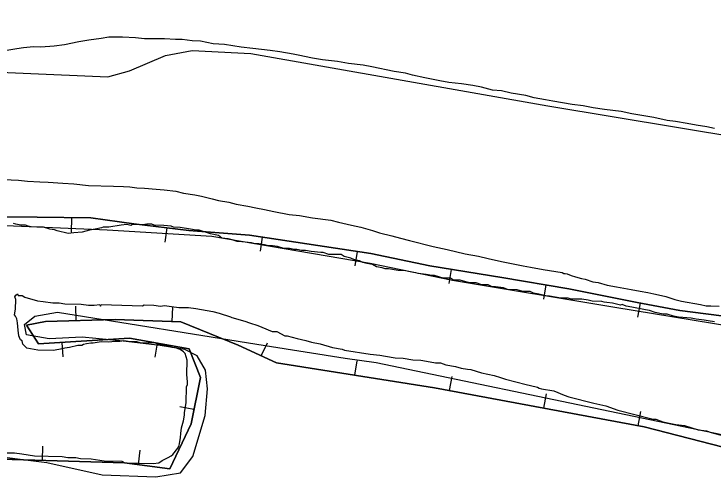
# Model space of a CAD drawing. Extents: x 3172297 to 3210190, y 958463 to 983887.
# Drawn here: x 3178131 to 3179346, y 976631 to 977435 of the extents above; entities that cross this region are included whole.
import ezdxf

# ---------------------------------------------------------------- set-up
doc = ezdxf.new("R2010")
doc.units = 0
for name, color, linetype in [('V-BORW-LINE', 7, 'Continuous'), ('V-SITE-VEGE', 7, 'Continuous'), ('V-TOPO-SHOR', 7, 'Continuous')]:
    doc.layers.add(name, color=color, linetype=linetype)

msp = doc.modelspace()

# ---------------------------------------------------------------- linework, layer by layer
at = {"layer": 'V-BORW-LINE'}
for p, q in [((3178230.5, 977081.5), (3178230.1, 977056.5)), ((3178395.9, 977063.8), (3178392.9, 977038.9)), ((3178561.7, 977047.8), (3178558, 977023.1)), ((3178726.4, 977022.8), (3178722.6, 976998.1)), ((3178890.1, 976991.8), (3178886.1, 976967.1)), ((3179054.5, 976964.7), (3179050.3, 976940.1)), ((3178239, 976902.8), (3178238.3, 976927.7)), ((3179218.1, 976933.3), (3179213.4, 976908.8)), ((3178405.5, 976901.1), (3178406.4, 976926.1)), ((3178213.9, 976865), (3178215.4, 976840)), ((3178379.5, 976863.6), (3178375.2, 976839)), ((3178560.2, 976841.7), (3178570.8, 976864.4)), ((3178722.5, 976808), (3178726.4, 976832.7)), ((3178886.9, 976781.3), (3178891.5, 976805.8)), ((3179050.7, 976750.8), (3179055.2, 976775.4)), ((3178443.3, 976748.3), (3178418.8, 976753.2)), ((3179214.5, 976720.3), (3179219, 976744.9)), ((3178180.4, 976660), (3178181.1, 976685)), ((3178346.7, 976652.7), (3178349.9, 976677.5))]:
    msp.add_line(p, q, dxfattribs=at)
for points in [[(3177023, 977145.2), (3177107.1, 977134.4), (3177307.4, 977113.9), (3177516.2, 977083.8), (3177667.6, 977086.6), (3177842.5, 977088.3), (3177953.1, 977080.6), (3178060.7, 977083.1), (3178171.2, 977082.5), (3178264.3, 977081), (3178338.7, 977070.7), (3178434.5, 977059.1), (3178539.7, 977051.1), (3178639.5, 977036.2), (3178750.4, 977019.1), (3178853.1, 976997.7), (3178977.8, 976977.7), (3179094.2, 976958), (3179212.9, 976934.3), (3179287.2, 976920.2), (3179381.9, 976908.3)], [(3179287.2, 976920.2), (3179212.9, 976934.3), (3179094.2, 976958), (3178977.8, 976977.7), (3178853.1, 976997.7), (3178750.4, 977019.1), (3178639.5, 977036.2), (3178539.7, 977051.1), (3178434.5, 977059.1), (3178338.7, 977070.7), (3178264.3, 977081), (3178171.2, 977082.5), (3178060.7, 977083.1), (3177953.1, 977080.6), (3177842.5, 977088.3), (3177667.6, 977086.6), (3177516.2, 977083.8), (3177307.4, 977113.9), (3177107.1, 977134.4), (3177023, 977145.2)], [(3179381.9, 976908.3), (3179287.2, 976920.2)], [(3179479.3, 976653.1), (3179224.8, 976718.4), (3178861, 976786.1), (3178586.7, 976829.4), (3178520.3, 976860.2), (3178420.2, 976900.5), (3178306.4, 976904.6), (3178185.3, 976901.3), (3178152.4, 976894.9), (3178173.1, 976862.5), (3178331.2, 976872.1), (3178434.9, 976853.9), (3178454.4, 976803.9), (3178438.5, 976723.8), (3178401.3, 976645.6), (3178322.5, 976655.9), (3178029.8, 976664.4)], [(3178029.8, 976664.4), (3178322.5, 976655.9), (3178401.3, 976645.6), (3178438.5, 976723.8), (3178454.4, 976803.9), (3178434.9, 976853.9), (3178331.2, 976872.1), (3178173.1, 976862.5), (3178152.4, 976894.9), (3178185.3, 976901.3), (3178306.4, 976904.6), (3178420.2, 976900.5), (3178520.3, 976860.2), (3178586.7, 976829.4), (3178861, 976786.1), (3179224.8, 976718.4), (3179479.3, 976653.1)]]:
    msp.add_lwpolyline(points, dxfattribs=at)
at = {"layer": 'V-SITE-VEGE'}
for p, q in [((3178260.5, 977389.8), (3178243.3, 977386.8)), ((3178282.4, 977392.8), (3178260.5, 977389.8)), ((3178295.6, 977395.1), (3178282.4, 977392.8)), ((3178319.1, 977394.9), (3178295.6, 977395.1)), ((3178341.7, 977394), (3178319.1, 977394.9)), ((3178357.3, 977392.3), (3178341.7, 977394)), ((3178392.4, 977392.1), (3178357.3, 977392.3)), ((3178411.2, 977391.2), (3178392.4, 977392.1)), ((3178422.9, 977391.1), (3178411.2, 977391.2)), ((3178440, 977388.6), (3178422.9, 977391.1)), ((3178454.9, 977387.8), (3178440, 977388.6)), ((3178147.2, 977376.5), (3178135.5, 977375)), ((3178164.4, 977378), (3178147.2, 977376.5)), ((3178177.6, 977377.9), (3178164.4, 977378)), ((3178200.3, 977379.3), (3178177.6, 977377.9)), ((3178218.3, 977381.5), (3178200.3, 977379.3)), ((3178243.3, 977386.8), (3178218.3, 977381.5)), ((3178476.7, 977383.7), (3178454.9, 977387.8)), ((3178496.2, 977382), (3178476.7, 977383.7)), ((3178525.1, 977377.9), (3178496.2, 977382)), ((3178545.3, 977375.5), (3178525.1, 977377.9)), ((3178135.5, 977375), (3178115.1, 977371.3)), ((3178575.8, 977372.1), (3178545.3, 977375.5)), ((3178592.2, 977369.7), (3178575.8, 977372.1)), ((3178615.5, 977365.6), (3178592.2, 977369.7)), ((3178624.1, 977364), (3178615.5, 977365.6)), ((3178649.1, 977358.4), (3178624.1, 977364)), ((3178666.2, 977355.9), (3178649.1, 977358.4)), ((3178692.8, 977352.6), (3178666.2, 977355.9)), ((3178711.5, 977349.4), (3178692.8, 977352.6)), ((3178737.2, 977346.1), (3178711.5, 977349.4)), ((3178752, 977343.6), (3178737.2, 977346.1)), ((3178791, 977335.6), (3178752, 977343.6)), ((3178810.5, 977332.3), (3178791, 977335.6)), ((3178823, 977329.1), (3178810.5, 977332.3)), ((3178844, 977324.3), (3178823, 977329.1)), ((3178870.5, 977319.4), (3178844, 977324.3)), ((3178886.1, 977316.2), (3178870.5, 977319.4)), ((3178908, 977313.7), (3178886.1, 977316.2)), ((3178927.5, 977311.3), (3178908, 977313.7)), ((3178942.3, 977308), (3178927.5, 977311.3)), ((3178961.8, 977303.2), (3178942.3, 977308)), ((3178977.4, 977301.6), (3178961.8, 977303.2)), ((3178993.8, 977297.5), (3178977.4, 977301.6)), ((3179019.5, 977293.5), (3178993.8, 977297.5)), ((3179034.3, 977289.5), (3179019.5, 977293.5)), ((3179053.8, 977286.2), (3179034.3, 977289.5)), ((3179066.3, 977283.8), (3179053.8, 977286.2)), ((3179099.8, 977278.1), (3179066.3, 977283.8)), ((3179119.3, 977275.6), (3179099.8, 977278.1)), ((3179136.5, 977272.4), (3179119.3, 977275.6)), ((3179156, 977269.1), (3179136.5, 977272.4)), ((3179184.8, 977265.8), (3179156, 977269.1)), ((3179203.5, 977261.8), (3179184.8, 977265.8)), ((3179241.8, 977255.3), (3179203.5, 977261.8)), ((3179265.1, 977250.5), (3179241.8, 977255.3)), ((3179279.2, 977248.8), (3179265.1, 977250.5)), ((3179299.5, 977244.8), (3179279.2, 977248.8)), ((3179315.1, 977242.3), (3179299.5, 977244.8)), ((3179333.8, 977239.1), (3179315.1, 977242.3)), ((3179347, 977236.6), (3179333.8, 977239.1)), ((3178113.3, 977147.8), (3178138.4, 977146.5)), ((3178138.4, 977146.5), (3178154.3, 977144.8)), ((3178154.3, 977144.8), (3178175.4, 977143.6)), ((3178175.4, 977143.6), (3178189.9, 977143.3)), ((3178189.9, 977143.3), (3178215.7, 977141.3)), ((3178215.7, 977141.3), (3178234.8, 977140.2)), ((3178234.8, 977140.2), (3178259.9, 977137.6)), ((3178259.9, 977137.6), (3178303.5, 977136.5)), ((3178303.5, 977136.5), (3178320.7, 977135.5)), ((3178320.7, 977135.5), (3178331.9, 977135.2)), ((3178331.9, 977135.2), (3178343.8, 977133.6)), ((3178343.8, 977133.6), (3178357.6, 977132.6)), ((3178357.6, 977132.6), (3178377.4, 977130.8)), ((3178377.4, 977130.8), (3178391.3, 977129.8)), ((3178391.3, 977129.8), (3178411.7, 977127.3)), ((3178411.7, 977127.3), (3178424.9, 977124.3)), ((3178424.9, 977124.3), (3178444.6, 977121.2)), ((3178444.6, 977121.2), (3178456.5, 977119)), ((3178456.5, 977119), (3178474.9, 977114.5)), ((3178474.9, 977114.5), (3178486.1, 977111.6)), ((3178486.1, 977111.6), (3178503.8, 977108.6)), ((3178503.8, 977108.6), (3178516.3, 977104.9)), ((3178516.3, 977104.9), (3178536.7, 977101.8)), ((3178536.7, 977101.8), (3178550.5, 977098.8)), ((3178550.5, 977098.8), (3178565.7, 977095.8)), ((3178565.7, 977095.8), (3178582.1, 977092.1)), ((3178582.1, 977092.1), (3178608.4, 977086.8)), ((3178608.4, 977086.8), (3178626.3, 977085.1)), ((3178626.3, 977085.1), (3178649.3, 977081.2)), ((3178649.3, 977081.2), (3178681, 977077.2)), ((3178681, 977077.2), (3178694.1, 977073.5)), ((3178694.1, 977073.5), (3178717.1, 977068.4)), ((3178134.2, 977070.2), (3178130, 977071.7)), ((3178142.6, 977068.6), (3178134.2, 977070.2)), ((3178151, 977068.4), (3178142.6, 977068.6)), ((3178155.1, 977066.9), (3178151, 977068.4)), ((3178160.7, 977065.4), (3178155.1, 977066.9)), ((3178181.8, 977064.9), (3178160.7, 977065.4)), ((3178192.9, 977061.8), (3178181.8, 977064.9)), ((3178201.3, 977060.2), (3178192.9, 977061.8)), ((3178271.5, 977061.3), (3178261.7, 977060.1)), ((3178282.8, 977063.8), (3178271.5, 977061.3)), ((3178285.7, 977065.2), (3178282.8, 977063.8)), ((3178295.5, 977064.9), (3178285.7, 977065.2)), ((3178316.7, 977068.6), (3178295.5, 977064.9)), ((3178326.5, 977069.8), (3178316.7, 977068.6)), ((3178333.5, 977068.2), (3178326.5, 977069.8)), ((3178336.3, 977069.6), (3178333.5, 977068.2)), ((3178354.6, 977069.1), (3178336.3, 977069.6)), ((3178361.6, 977070.3), (3178354.6, 977069.1)), ((3178370, 977070.1), (3178361.6, 977070.3)), ((3178374.2, 977068.6), (3178370, 977070.1)), ((3178391.1, 977068.2), (3178374.2, 977068.6)), ((3178403.6, 977066.5), (3178391.1, 977068.2)), ((3178407.8, 977065), (3178403.6, 977066.5)), ((3178419.1, 977064.7), (3178407.8, 977065)), ((3178437.2, 977061.5), (3178419.1, 977064.7)), ((3178447, 977059.9), (3178437.2, 977061.5)), ((3178717.1, 977068.4), (3178732.9, 977065.3)), ((3178732.9, 977065.3), (3178753.3, 977059.5)), ((3178205.5, 977058.7), (3178201.3, 977060.2)), ((3178225, 977054), (3178205.5, 977058.7)), ((3178234.9, 977055.2), (3178225, 977054)), ((3178249, 977056.2), (3178234.9, 977055.2)), ((3178261.7, 977060.1), (3178249, 977056.2)), ((3178452.6, 977059.7), (3178447, 977059.9)), ((3178472.1, 977053.6), (3178452.6, 977059.7)), ((3178486.1, 977050.5), (3178472.1, 977053.6)), ((3178491.6, 977046.1), (3178486.1, 977050.5)), ((3178753.3, 977059.5), (3178765.7, 977055.3)), ((3178765.7, 977055.3), (3178786.8, 977050.1)), ((3178786.8, 977050.1), (3178801.9, 977045.8)), ((3178502.8, 977044.5), (3178491.6, 977046.1)), ((3178509.8, 977042.9), (3178502.8, 977044.5)), ((3178518.1, 977039.9), (3178509.8, 977042.9)), ((3178526.6, 977039.7), (3178518.1, 977039.9)), ((3178543.4, 977037.9), (3178526.6, 977039.7)), ((3178548.9, 977036.3), (3178543.4, 977037.9)), ((3178556, 977036.2), (3178548.9, 977036.3)), ((3178565.7, 977034.5), (3178556, 977036.2)), ((3178801.9, 977045.8), (3178817.6, 977042.1)), ((3178817.6, 977042.1), (3178858.4, 977031.2)), ((3178572.7, 977032.9), (3178565.7, 977034.5)), ((3178579.7, 977032.8), (3178572.7, 977032.9)), ((3178588.1, 977031.2), (3178579.7, 977032.8)), ((3178599.3, 977028.1), (3178588.1, 977031.2)), ((3178609.1, 977027.8), (3178599.3, 977028.1)), ((3178617.5, 977026.2), (3178609.1, 977027.8)), ((3178621.7, 977026.1), (3178617.5, 977026.2)), ((3178630.1, 977024.5), (3178621.7, 977026.1)), ((3178637.1, 977024.4), (3178630.1, 977024.5)), ((3178646.9, 977022.7), (3178637.1, 977024.4)), ((3178858.4, 977031.2), (3178882.7, 977026)), ((3178882.7, 977026), (3178914.3, 977018.6)), ((3178663.7, 977020.9), (3178646.9, 977022.7)), ((3178667.9, 977020.8), (3178663.7, 977020.9)), ((3178677.7, 977017.8), (3178667.9, 977020.8)), ((3178698.7, 977017.3), (3178677.7, 977017.8)), ((3178704.3, 977014.3), (3178698.7, 977017.3)), ((3178715.4, 977011.2), (3178704.3, 977014.3)), ((3178914.3, 977018.6), (3178937.3, 977014.8)), ((3178937.3, 977014.8), (3178954.4, 977010.4)), ((3178718.2, 977009.8), (3178715.4, 977011.2)), ((3178722.4, 977008.3), (3178718.2, 977009.8)), ((3178730.8, 977006.7), (3178722.4, 977008.3)), ((3178736.3, 977003.7), (3178730.8, 977006.7)), ((3178743.3, 977002.1), (3178736.3, 977003.7)), ((3178753.1, 977000.5), (3178743.3, 977002.1)), ((3178760, 976996.1), (3178753.1, 977000.5)), ((3178954.4, 977010.4), (3178977.4, 977005.2)), ((3178977.4, 977005.2), (3179014.9, 976997.7)), ((3178769.8, 976994.5), (3178760, 976996.1)), ((3178775.3, 976992.9), (3178769.8, 976994.5)), ((3178781, 976992.8), (3178775.3, 976992.9)), ((3178797.7, 976989.6), (3178781, 976992.8)), ((3178810.4, 976989.3), (3178797.7, 976989.6)), ((3178815.9, 976987.8), (3178810.4, 976989.3)), ((3178824.3, 976986.1), (3178815.9, 976987.8)), ((3179014.9, 976997.7), (3179027.4, 976995.4)), ((3179027.4, 976995.4), (3179049.8, 976991.5)), ((3179049.8, 976991.5), (3179082.8, 976986.1)), ((3178828.5, 976986), (3178824.3, 976986.1)), ((3178832.7, 976984.5), (3178828.5, 976986)), ((3178846.7, 976982.8), (3178832.7, 976984.5)), ((3178856.5, 976981.2), (3178846.7, 976982.8)), ((3178860.7, 976981.1), (3178856.5, 976981.2)), ((3178876, 976976.5), (3178860.7, 976981.1)), ((3178888.7, 976976.2), (3178876, 976976.5)), ((3178894.2, 976973.2), (3178888.7, 976976.2)), ((3179082.8, 976986.1), (3179085.4, 976984.7)), ((3179085.4, 976984.7), (3179088, 976984.7)), ((3179088, 976984.7), (3179091.3, 976983.9)), ((3179091.3, 976983.9), (3179098.5, 976981.1)), ((3179098.5, 976981.1), (3179105.7, 976978.9)), ((3179105.7, 976978.9), (3179116.2, 976976)), ((3179116.2, 976976), (3179122.8, 976974.6)), ((3178905.4, 976972.9), (3178894.2, 976973.2)), ((3178915.2, 976969.9), (3178905.4, 976972.9)), ((3178922.2, 976968.3), (3178915.2, 976969.9)), ((3178933.4, 976968.1), (3178922.2, 976968.3)), ((3178943.2, 976965), (3178933.4, 976968.1)), ((3178954.4, 976964.7), (3178943.2, 976965)), ((3178959.9, 976961.8), (3178954.4, 976964.7)), ((3179122.8, 976974.6), (3179135.9, 976970.3)), ((3179135.9, 976970.3), (3179145.2, 976968.7)), ((3179145.2, 976968.7), (3179160.9, 976964.4)), ((3179160.9, 976964.4), (3179176.7, 976961.4)), ((3178966.9, 976961.6), (3178959.9, 976961.8)), ((3178980.9, 976959.9), (3178966.9, 976961.6)), ((3178987.9, 976956.9), (3178980.9, 976959.9)), ((3179004.7, 976956.5), (3178987.9, 976956.9)), ((3179014.5, 976953.5), (3179004.7, 976956.5)), ((3179027.1, 976953.2), (3179014.5, 976953.5)), ((3179032.7, 976950.2), (3179027.1, 976953.2)), ((3179176.7, 976961.4), (3179202.4, 976956.8)), ((3179202.4, 976956.8), (3179218.2, 976953.7)), ((3179218.2, 976953.7), (3179231.4, 976951.4)), ((3179231.4, 976951.4), (3179241.9, 976949.2)), ((3178132.5, 976943.9), (3178134, 976946.7)), ((3178133.8, 976939.7), (3178132.5, 976943.9)), ((3178133.4, 976922.8), (3178133.8, 976939.7)), ((3178134, 976946.7), (3178136.9, 976949.4)), ((3178136.9, 976949.4), (3178138.2, 976946.6)), ((3178138.2, 976946.6), (3178145.2, 976946.4)), ((3178145.2, 976946.4), (3178149.4, 976943.5)), ((3178149.4, 976943.5), (3178171.7, 976937.3)), ((3179042.4, 976948.6), (3179032.7, 976950.2)), ((3179056.4, 976945.4), (3179042.4, 976948.6)), ((3179060.6, 976945.3), (3179056.4, 976945.4)), ((3179080.2, 976942), (3179060.6, 976945.3)), ((3179092.8, 976941.7), (3179080.2, 976942)), ((3179098.4, 976940.2), (3179092.8, 976941.7)), ((3179116.6, 976939.8), (3179098.4, 976940.2)), ((3179127.8, 976938.1), (3179116.6, 976939.8)), ((3179241.9, 976949.2), (3179255, 976946.2)), ((3179255, 976946.2), (3179262.9, 976944.7)), ((3179262.9, 976944.7), (3179278, 976939.7)), ((3179278, 976939.7), (3179289.9, 976936.8)), ((3178171.7, 976937.3), (3178181.5, 976935.7)), ((3178181.5, 976935.7), (3178198.3, 976933.9)), ((3178198.3, 976933.9), (3178209.5, 976933.6)), ((3178209.5, 976933.6), (3178219.3, 976932)), ((3178219.3, 976932), (3178247.3, 976931.3)), ((3178247.3, 976931.3), (3178259.9, 976929.6)), ((3178259.9, 976929.6), (3178269.8, 976929.4)), ((3178269.8, 976929.4), (3178279.6, 976930.5)), ((3178279.6, 976930.5), (3178280.9, 976927.7)), ((3178280.9, 976927.7), (3178282.4, 976930.5)), ((3178282.4, 976930.5), (3178354, 976928.7)), ((3178354, 976928.7), (3178356.8, 976930.1)), ((3178356.8, 976930.1), (3178373.7, 976929.6)), ((3178373.7, 976929.6), (3178384.9, 976928)), ((3178384.9, 976928), (3178391.9, 976929.2)), ((3178391.9, 976929.2), (3178400.3, 976927.6)), ((3178400.3, 976927.6), (3178417.1, 976925.8)), ((3179134.8, 976936.5), (3179127.8, 976938.1)), ((3179151.7, 976936.1), (3179134.8, 976936.5)), ((3179155.8, 976934.6), (3179151.7, 976936.1)), ((3179160, 976934.5), (3179155.8, 976934.6)), ((3179169.8, 976932.9), (3179160, 976934.5)), ((3179183.8, 976929.7), (3179169.8, 976932.9)), ((3179186.6, 976931), (3179183.8, 976929.7)), ((3179193.6, 976928.1), (3179186.6, 976931)), ((3179203.4, 976926.4), (3179193.6, 976928.1)), ((3179289.9, 976936.8), (3179322.8, 976930.7)), ((3179322.8, 976930.7), (3179332.6, 976928.5)), ((3179332.6, 976928.5), (3179340.6, 976928.3)), ((3179340.6, 976928.3), (3179355.1, 976928)), ((3178131.8, 976913), (3178133.4, 976922.8)), ((3178417.1, 976925.8), (3178433.9, 976925.4)), ((3178433.9, 976925.4), (3178446.5, 976923.7)), ((3178446.5, 976923.7), (3178475.9, 976918.8)), ((3178475.9, 976918.8), (3178487.1, 976915.7)), ((3178487.1, 976915.7), (3178506.6, 976909.6)), ((3179227.1, 976921.6), (3179203.4, 976926.4)), ((3179234.1, 976920.1), (3179227.1, 976921.6)), ((3179243.9, 976917), (3179234.1, 976920.1)), ((3179257.8, 976913.9), (3179243.9, 976917)), ((3178133.1, 976910.2), (3178131.8, 976913)), ((3178135.8, 976905.9), (3178133.1, 976910.2)), ((3178137, 976898.9), (3178135.8, 976905.9)), ((3178506.6, 976909.6), (3178509.3, 976908.1)), ((3178509.3, 976908.1), (3178531.6, 976902)), ((3179264.8, 976913.7), (3179257.8, 976913.9)), ((3179276, 976910.6), (3179264.8, 976913.7)), ((3179284.4, 976909), (3179276, 976910.6)), ((3179306.8, 976907.1), (3179284.4, 976909)), ((3179315.2, 976905.5), (3179306.8, 976907.1)), ((3179329.2, 976903.7), (3179315.2, 976905.5)), ((3179336.2, 976902.2), (3179329.2, 976903.7)), ((3178138.1, 976886.2), (3178137, 976898.9)), ((3178531.6, 976902), (3178540, 976898.9)), ((3178540, 976898.9), (3178553.9, 976894.4)), ((3178553.9, 976894.4), (3178560.9, 976891.4)), ((3178560.9, 976891.4), (3178579, 976884)), ((3179347.4, 976900.5), (3179336.2, 976902.2)), ((3178139.3, 976876.3), (3178138.1, 976886.2)), ((3178579, 976884), (3178587.4, 976883.8)), ((3178587.4, 976883.8), (3178601.2, 976876.4)), ((3178140.6, 976873.5), (3178139.3, 976876.3)), ((3178141.9, 976869.3), (3178140.6, 976873.5)), ((3178144.7, 976867.8), (3178141.9, 976869.3)), ((3178146, 976862.1), (3178144.7, 976867.8)), ((3178282.3, 976865.9), (3178268.2, 976863.4)), ((3178294.9, 976865.6), (3178282.3, 976865.9)), ((3178306.2, 976866.7), (3178294.9, 976865.6)), ((3178314.6, 976866.5), (3178306.2, 976866.7)), ((3178321.6, 976867.7), (3178314.6, 976866.5)), ((3178332.8, 976866), (3178321.6, 976867.7)), ((3178344, 976865.8), (3178332.8, 976866)), ((3178601.2, 976876.4), (3178605.4, 976876.3)), ((3178605.4, 976876.3), (3178622.2, 976871.7)), ((3178622.2, 976871.7), (3178637.6, 976868.5)), ((3178637.6, 976868.5), (3178647.3, 976865.5)), ((3178152.8, 976855), (3178146, 976862.1)), ((3178172.4, 976851.7), (3178152.8, 976855)), ((3178218.8, 976854.8), (3178214.6, 976853.5)), ((3178227.3, 976856), (3178218.8, 976854.8)), ((3178241.4, 976859.8), (3178227.3, 976856)), ((3178248.4, 976859.7), (3178241.4, 976859.8)), ((3178251.3, 976861), (3178248.4, 976859.7)), ((3178256.9, 976862.3), (3178251.3, 976861)), ((3178264, 976863.5), (3178256.9, 976862.3)), ((3178268.2, 976863.4), (3178264, 976863.5)), ((3178349.6, 976864.2), (3178344, 976865.8)), ((3178376.3, 976863.6), (3178349.6, 976864.2)), ((3178384.6, 976860.6), (3178376.3, 976863.6)), ((3178388.8, 976860.5), (3178384.6, 976860.6)), ((3178398.6, 976858.8), (3178388.8, 976860.5)), ((3178405.6, 976855.9), (3178398.6, 976858.8)), ((3178411.2, 976855.7), (3178405.6, 976855.9)), ((3178419.5, 976852.7), (3178411.2, 976855.7)), ((3178647.3, 976865.5), (3178662.7, 976862.3)), ((3178662.7, 976862.3), (3178683.6, 976856.2)), ((3178683.6, 976856.2), (3178700.4, 976852.9)), ((3178199.1, 976851), (3178172.4, 976851.7)), ((3178214.6, 976853.5), (3178199.1, 976851)), ((3178425.1, 976848.4), (3178419.5, 976852.7)), ((3178427.8, 976845.5), (3178425.1, 976848.4)), ((3178431.7, 976834.2), (3178427.8, 976845.5)), ((3178700.4, 976852.9), (3178704.5, 976851.4)), ((3178704.5, 976851.4), (3178749.3, 976844.7)), ((3178749.3, 976844.7), (3178766.1, 976842.9)), ((3178766.1, 976842.9), (3178775.9, 976841.3)), ((3178431.1, 976808.9), (3178431.7, 976834.2)), ((3178775.9, 976841.3), (3178792.7, 976838.1)), ((3178792.7, 976838.1), (3178806.7, 976837.7)), ((3178806.7, 976837.7), (3178823.5, 976834.5)), ((3178823.5, 976834.5), (3178837.5, 976834.2)), ((3178837.5, 976834.2), (3178847.3, 976832.5)), ((3178847.3, 976832.5), (3178862.7, 976829.4)), ((3178862.7, 976829.4), (3178871.1, 976829.2)), ((3178871.1, 976829.2), (3178880.8, 976826.1)), ((3178880.8, 976826.1), (3178897.6, 976822.9)), ((3178897.6, 976822.9), (3178907.4, 976819.9)), ((3178907.4, 976819.9), (3178918.5, 976818.2)), ((3178918.5, 976818.2), (3178924.2, 976818.1)), ((3178924.2, 976818.1), (3178942.3, 976812)), ((3178432.2, 976796.3), (3178431.1, 976808.9)), ((3178942.3, 976812), (3178964.6, 976807.2)), ((3178964.6, 976807.2), (3178975.8, 976804.2)), ((3178432.1, 976792), (3178432.2, 976796.3)), ((3178975.8, 976804.2), (3178984.1, 976801.2)), ((3178984.1, 976801.2), (3179020.4, 976791.9)), ((3178429.9, 976759.8), (3178430.6, 976787.9)), ((3178430.6, 976787.9), (3178432.1, 976792)), ((3179020.4, 976791.9), (3179027.4, 976790.3)), ((3179027.4, 976790.3), (3179039.9, 976787.2)), ((3179039.9, 976787.2), (3179042.7, 976785.7)), ((3179042.7, 976785.7), (3179046.9, 976784.2)), ((3179046.9, 976784.2), (3179067.9, 976780.9)), ((3179067.9, 976780.9), (3179085.9, 976773.4)), ((3179085.9, 976773.4), (3179094.3, 976770.4)), ((3179094.3, 976770.4), (3179137.6, 976759.5)), ((3178426.7, 976743), (3178429.9, 976759.8)), ((3179137.6, 976759.5), (3179158.5, 976754.8)), ((3179158.5, 976754.8), (3179179.4, 976747.3)), ((3179179.4, 976747.3), (3179208.7, 976739.6)), ((3178425, 976729), (3178426.6, 976738.8)), ((3178426.6, 976738.8), (3178426.7, 976743)), ((3179208.7, 976739.6), (3179240.8, 976731.8)), ((3178421.9, 976716.5), (3178425, 976729)), ((3179240.8, 976731.8), (3179245, 976731.7)), ((3179245, 976731.7), (3179257.5, 976727.1)), ((3179257.5, 976727.1), (3179271.5, 976724)), ((3179271.5, 976724), (3179279.9, 976722.4)), ((3179279.9, 976722.4), (3179295.3, 976720.6)), ((3179295.3, 976720.6), (3179319, 976713)), ((3178420.2, 976706.7), (3178421.9, 976716.5)), ((3179319, 976713), (3179333, 976711.3)), ((3179333, 976711.3), (3179341.3, 976708.3)), ((3179341.3, 976708.3), (3179365, 976702.1)), ((3178418.4, 976688.5), (3178420.1, 976699.7)), ((3178420.1, 976699.7), (3178420.2, 976706.7)), ((3178415.4, 976681.5), (3178416.9, 976684.3)), ((3178416.9, 976684.3), (3178418.4, 976688.5)), ((3178118.9, 976673.3), (3178131.6, 976672.9)), ((3178131.6, 976672.9), (3178144.2, 976671.2)), ((3178406.7, 976670.5), (3178415.4, 976681.5)), ((3178144.2, 976671.2), (3178166.6, 976667.9)), ((3178166.6, 976667.9), (3178214.3, 976666.7)), ((3178214.3, 976666.7), (3178224.1, 976665.1)), ((3178224.1, 976665.1), (3178238.1, 976664.8)), ((3178238.1, 976664.8), (3178246.5, 976663.1)), ((3178246.5, 976663.1), (3178264.7, 976662.7)), ((3178264.7, 976662.7), (3178287.1, 976659.4)), ((3178287.1, 976659.4), (3178318, 976658.6)), ((3178382.5, 976655.6), (3178388.2, 976659.7)), ((3178388.2, 976659.7), (3178398.2, 976665.1)), ((3178398.2, 976665.1), (3178403.8, 976667.8)), ((3178403.8, 976667.8), (3178406.7, 976670.5)), ((3178318, 976658.6), (3178323.5, 976655.7)), ((3178323.5, 976655.7), (3178372.6, 976654.5)), ((3178372.6, 976654.5), (3178382.5, 976655.6))]:
    msp.add_line(p, q, dxfattribs=at)
at = {"layer": 'V-TOPO-SHOR'}
for points in [[(3176576.4, 977426.6), (3176703.2, 977435.2), (3176860.3, 977420.6), (3177031.7, 977402.3), (3177504.7, 977360), (3178293.9, 977326), (3178331.4, 977336.6), (3178393.9, 977363.2), (3178440.4, 977372), (3178542.1, 977366.4), (3179057.9, 977275.9), (3179843.2, 977145.4), (3180194.9, 977094.5)], [(3180191.4, 976758.8), (3179174, 976925.6), (3178892, 976972.7), (3178749.3, 977001.7), (3178474.4, 977048.8), (3178292.3, 977059.9), (3178020.9, 977071.3)], [(3177952.1, 976685.8), (3178187.7, 976656.6), (3178284.1, 976635), (3178376.9, 976631.2), (3178419.8, 976638.2), (3178441.3, 976666.7), (3178462.9, 976738.1), (3178466.6, 976784.5), (3178463.1, 976816.7), (3178448.9, 976841.7), (3178427.5, 976852.5), (3178384.7, 976859.7), (3178320.4, 976867), (3178249, 976874.3), (3178191.8, 976870.9), (3178152.6, 976878.1), (3178149.1, 976896), (3178166.9, 976910.2), (3178206.2, 976917.3), (3178566.8, 976859.3), (3178706, 976837.5), (3178759.5, 976830.2), (3179626.9, 976649.5)]]:
    msp.add_lwpolyline(points, dxfattribs=at)

doc.saveas('drawing.dxf')
